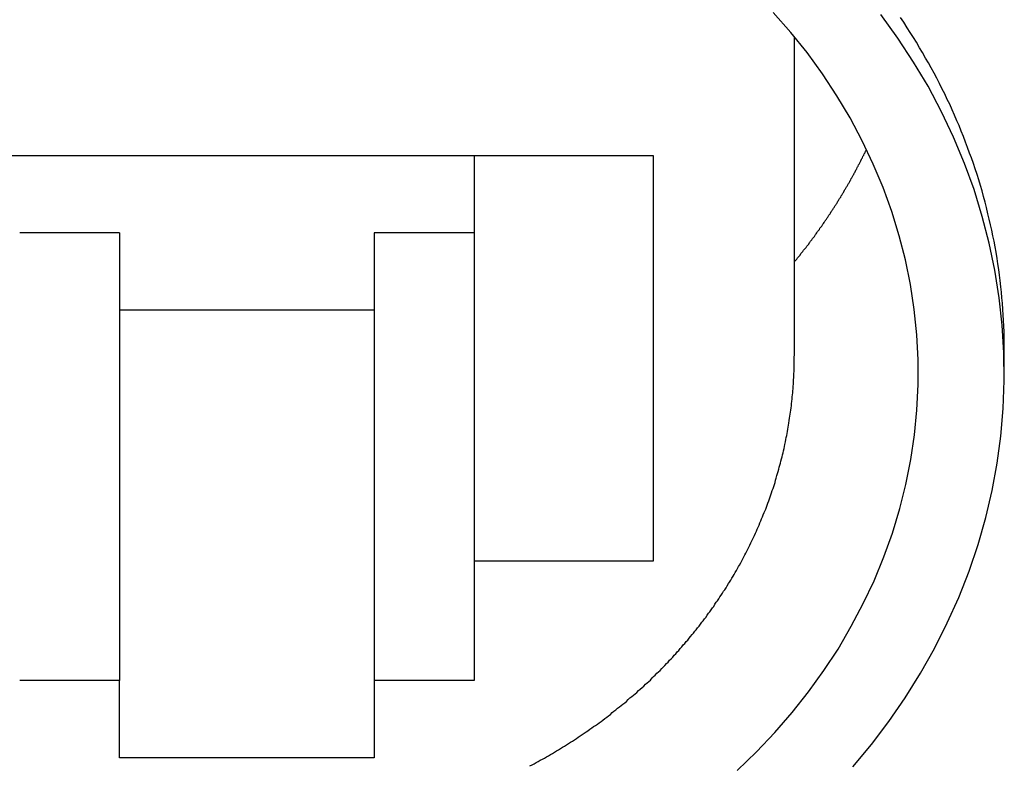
# Model space of a CAD drawing. Extents: x 1107 to 4046, y 937 to 3355.
# Tile 593 of 656: x 2197 to 2211, y 2689 to 2699. Entities that reach past the tile are written whole.
import ezdxf

# ---------------------------------------------------------------- set-up
doc = ezdxf.new("R2010")
doc.units = 0
doc.layers.add('KF_VIDA_L___C_REAR', color=7, linetype='CONTINUOUS')

# ---------------------------------------------------------------- blocks, each defined once
blk = doc.blocks.new('KF_VIDA_L___C_REAR')
at = {"layer": 'KF_VIDA_L___C_REAR'}
for p, q in [((21.45, 1010.012682), (21.45, 1005.374431)), ((7.6, 1008.285423), (19.4, 1008.285423)), ((16.8, 1008.285423), (16.8, 1002.396451)), ((19.4, 1008.285423), (19.4, 1002.396451)), ((11.65, 1007.1644), (10.2, 1007.1644)), ((11.65, 1007.1644), (11.65, 1000.6644)), ((16.8, 1007.1644), (15.35, 1007.1644)), ((15.35, 1007.1644), (15.35, 1000.6644)), ((15.35, 1006.038567), (11.65, 1006.038567)), ((24.5, 1005.124431), (24.5, 1005.474431)), ((16.8, 1002.396451), (16.8, 1000.6644)), ((19.4, 1002.396451), (16.8, 1002.396451)), ((11.65, 1000.6644), (10.2, 1000.6644)), ((11.65, 999.538567), (11.65, 1000.6644)), ((15.35, 1000.6644), (15.35, 999.538567)), ((16.8, 1000.6644), (15.35, 1000.6644)), ((15.35, 999.538567), (11.65, 999.538567))]:
    blk.add_line(p, q, dxfattribs=at)
for points in [[(24.5, 1005.47, 0), (24.4996, 1005.56, 0), (24.4983, 1005.64, 0), (24.4963, 1005.72, 0), (24.4934, 1005.81, 0), (24.4896, 1005.89, 0), (24.4851, 1005.97, 0), (24.4797, 1006.05, 0), (24.4735, 1006.14, 0), (24.4664, 1006.22, 0), (24.4586, 1006.3, 0), (24.4499, 1006.38, 0), (24.4404, 1006.47, 0), (24.43, 1006.55, 0), (24.4189, 1006.63, 0), (24.4069, 1006.71, 0), (24.3941, 1006.79, 0), (24.3804, 1006.88, 0), (24.366, 1006.96, 0), (24.3507, 1007.04, 0), (24.3346, 1007.12, 0), (24.3177, 1007.2, 0), (24.3, 1007.28, 0), (24.2815, 1007.36, 0), (24.2621, 1007.44, 0), (24.242, 1007.53, 0), (24.221, 1007.61, 0), (24.1992, 1007.69, 0), (24.1766, 1007.77, 0), (24.1532, 1007.85, 0), (24.1291, 1007.93, 0), (24.1041, 1008.01, 0), (24.0783, 1008.09, 0), (24.0517, 1008.17, 0), (24.0243, 1008.25, 0), (23.9961, 1008.32, 0), (23.9672, 1008.4, 0), (23.9374, 1008.48, 0), (23.9069, 1008.56, 0), (23.8755, 1008.64, 0), (23.8434, 1008.72, 0), (23.8105, 1008.79, 0), (23.7769, 1008.87, 0), (23.7424, 1008.95, 0), (23.7072, 1009.03, 0), (23.6713, 1009.1, 0), (23.6345, 1009.18, 0), (23.597, 1009.25, 0), (23.5587, 1009.33, 0), (23.5197, 1009.41, 0), (23.4799, 1009.48, 0), (23.4394, 1009.56, 0), (23.3981, 1009.63, 0), (23.3561, 1009.7, 0), (23.3133, 1009.78, 0), (23.2698, 1009.85, 0), (23.2255, 1009.93, 0), (23.1805, 1010, 0), (23.1348, 1010.07, 0), (23.0884, 1010.14, 0), (23.0412, 1010.22, 0), (22.9933, 1010.29, 0)], [(22.2996, 999.408, 0), (22.5699, 999.734, 0), (22.8241, 1000.07, 0), (23.0617, 1000.41, 0), (23.2823, 1000.77, 0), (23.4856, 1001.13, 0), (23.6712, 1001.5, 0), (23.8386, 1001.87, 0), (23.9877, 1002.25, 0), (24.1182, 1002.64, 0), (24.2298, 1003.03, 0), (24.3224, 1003.42, 0), (24.3957, 1003.82, 0), (24.4497, 1004.21, 0), (24.4843, 1004.61, 0), (24.4993, 1005.02, 0), (24.4948, 1005.42, 0), (24.4708, 1005.82, 0), (24.4272, 1006.22, 0), (24.3643, 1006.62, 0), (24.2821, 1007.01, 0), (24.1807, 1007.4, 0), (24.0604, 1007.79, 0), (23.9213, 1008.17, 0), (23.7637, 1008.55, 0), (23.5878, 1008.92, 0), (23.3941, 1009.29, 0), (23.1828, 1009.64, 0), (22.9542, 1009.99, 0), (22.7089, 1010.33, 0)], [(20.6191, 999.355, 0), (20.8995, 999.626, 0), (21.166, 999.907, 0), (21.4184, 1000.2, 0), (21.6561, 1000.5, 0), (21.8786, 1000.81, 0), (22.0856, 1001.12, 0), (22.2766, 1001.45, 0), (22.4514, 1001.78, 0), (22.6095, 1002.11, 0), (22.7507, 1002.46, 0), (22.8748, 1002.8, 0), (22.9815, 1003.16, 0), (23.0705, 1003.51, 0), (23.1419, 1003.87, 0), (23.1953, 1004.23, 0), (23.2307, 1004.59, 0), (23.2481, 1004.96, 0), (23.2474, 1005.32, 0), (23.2286, 1005.68, 0), (23.1917, 1006.05, 0), (23.1368, 1006.41, 0), (23.0641, 1006.77, 0), (22.9736, 1007.12, 0), (22.8656, 1007.47, 0), (22.7401, 1007.82, 0), (22.5975, 1008.16, 0), (22.438, 1008.5, 0), (22.262, 1008.83, 0), (22.0697, 1009.15, 0), (21.8614, 1009.47, 0), (21.6377, 1009.78, 0), (21.3988, 1010.07, 0), (21.1453, 1010.36, 0)], [(21.45, 1006.74, 0), (21.4598, 1006.75, 0), (21.4696, 1006.76, 0), (21.4793, 1006.77, 0), (21.489, 1006.78, 0), (21.4987, 1006.8, 0), (21.5084, 1006.81, 0), (21.518, 1006.82, 0), (21.5277, 1006.83, 0), (21.5373, 1006.84, 0), (21.5468, 1006.86, 0), (21.5564, 1006.87, 0), (21.5659, 1006.88, 0), (21.5754, 1006.89, 0), (21.5849, 1006.91, 0), (21.5943, 1006.92, 0), (21.6038, 1006.93, 0), (21.6132, 1006.94, 0), (21.6225, 1006.95, 0), (21.6319, 1006.97, 0), (21.6412, 1006.98, 0), (21.6505, 1006.99, 0), (21.6598, 1007, 0), (21.6691, 1007.02, 0), (21.6783, 1007.03, 0), (21.6875, 1007.04, 0), (21.6967, 1007.05, 0), (21.7058, 1007.06, 0), (21.715, 1007.08, 0), (21.7241, 1007.09, 0), (21.7332, 1007.1, 0), (21.7422, 1007.11, 0), (21.7513, 1007.13, 0), (21.7603, 1007.14, 0), (21.7693, 1007.15, 0), (21.7782, 1007.16, 0), (21.7871, 1007.18, 0), (21.7961, 1007.19, 0), (21.8049, 1007.2, 0), (21.8138, 1007.21, 0), (21.8226, 1007.23, 0), (21.8314, 1007.24, 0), (21.8402, 1007.25, 0), (21.849, 1007.26, 0), (21.8577, 1007.28, 0), (21.8664, 1007.29, 0), (21.8751, 1007.3, 0), (21.8838, 1007.31, 0), (21.8924, 1007.33, 0), (21.901, 1007.34, 0), (21.9096, 1007.35, 0), (21.9181, 1007.36, 0), (21.9267, 1007.38, 0), (21.9352, 1007.39, 0), (21.9436, 1007.4, 0), (21.9521, 1007.42, 0), (21.9605, 1007.43, 0), (21.9689, 1007.44, 0), (21.9773, 1007.45, 0), (21.9857, 1007.47, 0), (21.994, 1007.48, 0), (22.0023, 1007.49, 0), (22.0106, 1007.5, 0), (22.0188, 1007.52, 0), (22.027, 1007.53, 0), (22.0352, 1007.54, 0), (22.0434, 1007.56, 0), (22.0516, 1007.57, 0), (22.0597, 1007.58, 0), (22.0678, 1007.59, 0), (22.0758, 1007.61, 0), (22.0839, 1007.62, 0), (22.0919, 1007.63, 0), (22.0999, 1007.65, 0), (22.1079, 1007.66, 0), (22.1158, 1007.67, 0), (22.1237, 1007.68, 0), (22.1316, 1007.7, 0), (22.1395, 1007.71, 0), (22.1473, 1007.72, 0), (22.1551, 1007.74, 0), (22.1629, 1007.75, 0), (22.1706, 1007.76, 0), (22.1784, 1007.78, 0), (22.1861, 1007.79, 0), (22.1938, 1007.8, 0), (22.2014, 1007.82, 0), (22.209, 1007.83, 0), (22.2166, 1007.84, 0), (22.2242, 1007.85, 0), (22.2318, 1007.87, 0), (22.2393, 1007.88, 0), (22.2468, 1007.89, 0), (22.2542, 1007.91, 0), (22.2617, 1007.92, 0), (22.2691, 1007.93, 0), (22.2765, 1007.95, 0), (22.2839, 1007.96, 0), (22.2912, 1007.97, 0), (22.2985, 1007.99, 0), (22.3058, 1008, 0), (22.313, 1008.01, 0), (22.3203, 1008.03, 0), (22.3275, 1008.04, 0), (22.3346, 1008.05, 0), (22.3418, 1008.07, 0), (22.3489, 1008.08, 0), (22.356, 1008.09, 0), (22.3631, 1008.11, 0), (22.3701, 1008.12, 0), (22.3771, 1008.13, 0), (22.3841, 1008.15, 0), (22.3911, 1008.16, 0), (22.398, 1008.17, 0), (22.4049, 1008.19, 0), (22.4118, 1008.2, 0), (22.4187, 1008.21, 0), (22.4255, 1008.23, 0), (22.4323, 1008.24, 0), (22.4391, 1008.25, 0), (22.4458, 1008.27, 0), (22.4526, 1008.28, 0), (22.4592, 1008.29, 0), (22.4659, 1008.31, 0), (22.4726, 1008.32, 0), (22.4792, 1008.33, 0), (22.4858, 1008.35, 0), (22.4923, 1008.36, 0), (22.4988, 1008.37, 0)], [(17.6111, 999.423, 0), (17.6413, 999.439, 0), (17.6714, 999.456, 0), (17.7015, 999.472, 0), (17.7315, 999.488, 0), (17.7614, 999.505, 0), (17.7912, 999.521, 0), (17.8209, 999.538, 0), (17.8506, 999.555, 0), (17.8802, 999.572, 0), (17.9096, 999.589, 0), (17.939, 999.606, 0), (17.9683, 999.623, 0), (17.9976, 999.641, 0), (18.0267, 999.658, 0), (18.0558, 999.676, 0), (18.0847, 999.694, 0), (18.1136, 999.712, 0), (18.1424, 999.73, 0), (18.1711, 999.748, 0), (18.1997, 999.766, 0), (18.2282, 999.784, 0), (18.2566, 999.803, 0), (18.2849, 999.821, 0), (18.3132, 999.84, 0), (18.3413, 999.859, 0), (18.3694, 999.878, 0), (18.3973, 999.897, 0), (18.4252, 999.916, 0), (18.4529, 999.935, 0), (18.4806, 999.955, 0), (18.5081, 999.974, 0), (18.5356, 999.994, 0), (18.563, 1000.01, 0), (18.5903, 1000.03, 0), (18.6174, 1000.05, 0), (18.6445, 1000.07, 0), (18.6715, 1000.09, 0), (18.6983, 1000.11, 0), (18.7251, 1000.13, 0), (18.7518, 1000.15, 0), (18.7783, 1000.17, 0), (18.8048, 1000.2, 0), (18.8311, 1000.22, 0), (18.8574, 1000.24, 0), (18.8835, 1000.26, 0), (18.9096, 1000.28, 0), (18.9355, 1000.3, 0), (18.9613, 1000.32, 0), (18.987, 1000.34, 0), (19.0127, 1000.36, 0), (19.0382, 1000.39, 0), (19.0636, 1000.41, 0), (19.0889, 1000.43, 0), (19.114, 1000.45, 0), (19.1391, 1000.47, 0), (19.1641, 1000.49, 0), (19.1889, 1000.52, 0), (19.2137, 1000.54, 0), (19.2383, 1000.56, 0), (19.2628, 1000.58, 0), (19.2872, 1000.61, 0), (19.3115, 1000.63, 0), (19.3357, 1000.65, 0), (19.3598, 1000.67, 0), (19.3837, 1000.7, 0), (19.4075, 1000.72, 0), (19.4313, 1000.74, 0), (19.4549, 1000.77, 0), (19.4783, 1000.79, 0), (19.5017, 1000.81, 0), (19.525, 1000.84, 0), (19.5481, 1000.86, 0), (19.5711, 1000.88, 0), (19.594, 1000.91, 0), (19.6168, 1000.93, 0), (19.6394, 1000.96, 0), (19.662, 1000.98, 0), (19.6844, 1001, 0), (19.7067, 1001.03, 0), (19.7288, 1001.05, 0), (19.7509, 1001.08, 0), (19.7728, 1001.1, 0), (19.7946, 1001.13, 0), (19.8163, 1001.15, 0), (19.8379, 1001.18, 0), (19.8593, 1001.2, 0), (19.8806, 1001.23, 0), (19.9018, 1001.25, 0), (19.9228, 1001.28, 0), (19.9437, 1001.3, 0), (19.9645, 1001.33, 0), (19.9852, 1001.35, 0), (20.0057, 1001.38, 0), (20.0261, 1001.4, 0), (20.0464, 1001.43, 0), (20.0666, 1001.45, 0), (20.0866, 1001.48, 0), (20.1065, 1001.51, 0), (20.1262, 1001.53, 0), (20.1458, 1001.56, 0), (20.1653, 1001.58, 0), (20.1847, 1001.61, 0), (20.2039, 1001.64, 0), (20.223, 1001.66, 0), (20.242, 1001.69, 0), (20.2608, 1001.72, 0), (20.2795, 1001.74, 0), (20.298, 1001.77, 0), (20.3164, 1001.8, 0), (20.3347, 1001.82, 0), (20.3528, 1001.85, 0), (20.3708, 1001.88, 0), (20.3887, 1001.9, 0), (20.4064, 1001.93, 0), (20.424, 1001.96, 0), (20.4415, 1001.98, 0), (20.4588, 1002.01, 0), (20.476, 1002.04, 0), (20.493, 1002.07, 0), (20.5099, 1002.09, 0), (20.5267, 1002.12, 0), (20.5433, 1002.15, 0), (20.5598, 1002.18, 0), (20.5761, 1002.2, 0), (20.5923, 1002.23, 0), (20.6084, 1002.26, 0), (20.6243, 1002.29, 0), (20.6401, 1002.32, 0), (20.6557, 1002.34, 0), (20.6712, 1002.37, 0), (20.6865, 1002.4, 0), (20.7017, 1002.43, 0), (20.7168, 1002.46, 0), (20.7317, 1002.49, 0), (20.7465, 1002.51, 0), (20.7611, 1002.54, 0), (20.7756, 1002.57, 0), (20.7899, 1002.6, 0), (20.8041, 1002.63, 0), (20.8182, 1002.66, 0), (20.8321, 1002.69, 0), (20.8458, 1002.72, 0), (20.8594, 1002.74, 0), (20.8729, 1002.77, 0), (20.8862, 1002.8, 0), (20.8993, 1002.83, 0), (20.9123, 1002.86, 0), (20.9252, 1002.89, 0), (20.9379, 1002.92, 0), (20.9505, 1002.95, 0), (20.9629, 1002.98, 0), (20.9752, 1003.01, 0), (20.9873, 1003.04, 0), (20.9992, 1003.07, 0), (21.0111, 1003.1, 0), (21.0227, 1003.12, 0), (21.0342, 1003.15, 0), (21.0456, 1003.18, 0), (21.0568, 1003.21, 0), (21.0678, 1003.24, 0), (21.0787, 1003.27, 0), (21.0895, 1003.3, 0), (21.1001, 1003.33, 0), (21.1105, 1003.36, 0), (21.1208, 1003.39, 0), (21.1309, 1003.42, 0), (21.1409, 1003.45, 0), (21.1507, 1003.48, 0), (21.1604, 1003.51, 0), (21.1699, 1003.54, 0), (21.1792, 1003.57, 0), (21.1884, 1003.6, 0), (21.1975, 1003.64, 0), (21.2064, 1003.67, 0), (21.2151, 1003.7, 0), (21.2236, 1003.73, 0), (21.2321, 1003.76, 0), (21.2403, 1003.79, 0), (21.2484, 1003.82, 0), (21.2563, 1003.85, 0), (21.2641, 1003.88, 0), (21.2717, 1003.91, 0), (21.2792, 1003.94, 0), (21.2865, 1003.97, 0), (21.2937, 1004, 0), (21.3007, 1004.03, 0), (21.3075, 1004.06, 0), (21.3142, 1004.09, 0), (21.3207, 1004.13, 0), (21.327, 1004.16, 0), (21.3332, 1004.19, 0), (21.3393, 1004.22, 0), (21.3451, 1004.25, 0), (21.3509, 1004.28, 0), (21.3564, 1004.31, 0), (21.3618, 1004.34, 0), (21.3671, 1004.37, 0), (21.3722, 1004.4, 0), (21.3771, 1004.44, 0), (21.3818, 1004.47, 0), (21.3865, 1004.5, 0), (21.3909, 1004.53, 0), (21.3952, 1004.56, 0), (21.3993, 1004.59, 0), (21.4033, 1004.62, 0), (21.4071, 1004.65, 0), (21.4107, 1004.68, 0), (21.4142, 1004.72, 0), (21.4175, 1004.75, 0), (21.4207, 1004.78, 0), (21.4237, 1004.81, 0), (21.4265, 1004.84, 0), (21.4292, 1004.87, 0), (21.4317, 1004.9, 0), (21.4341, 1004.93, 0), (21.4363, 1004.97, 0), (21.4383, 1005, 0), (21.4402, 1005.03, 0), (21.4419, 1005.06, 0), (21.4434, 1005.09, 0), (21.4448, 1005.12, 0), (21.446, 1005.15, 0), (21.4471, 1005.19, 0), (21.448, 1005.22, 0), (21.4487, 1005.25, 0), (21.4493, 1005.28, 0), (21.4497, 1005.31, 0), (21.4499, 1005.34, 0), (21.45, 1005.37, 0)]]:
    blk.add_polyline3d(points, dxfattribs=at)

msp = doc.modelspace()

# ---------------------------------------------------------------- block references
at = {"layer": 'KF_VIDA_L___C_REAR'}
msp.add_blockref('KF_VIDA_L___C_REAR', (2186.979, 1689.213), dxfattribs=at)

doc.saveas('drawing.dxf')
